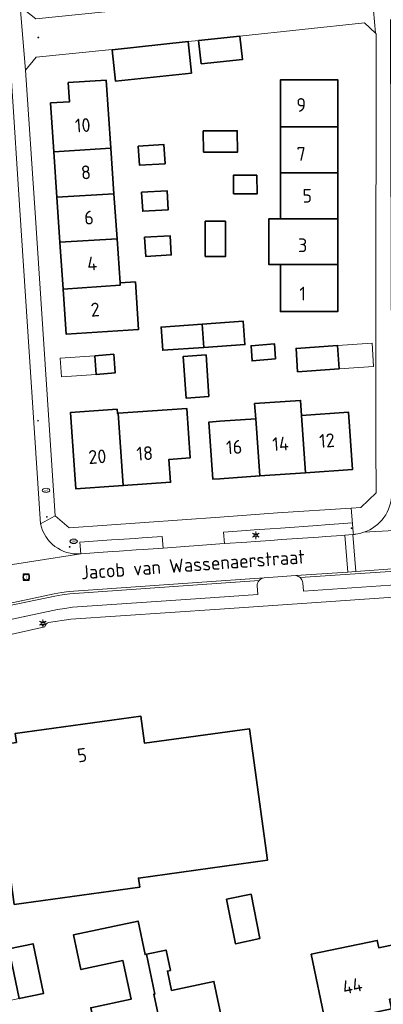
# Model space of a CAD drawing. Header units: metres. Extents: x 140853 to 145288, y 474558 to 480269.
# Tile 265 of 428: x 143974 to 144021, y 478738 to 478867. Entities that reach past the tile are written whole.
import ezdxf
from ezdxf.enums import TextEntityAlignment as Align

# ---------------------------------------------------------------- set-up
doc = ezdxf.new("R2010")
doc.units = ezdxf.units.M
doc.header["$MEASUREMENT"] = 0
for name, color, linetype, lineweight in [('B-WE-GR-BEPLANTING_CULTUUR_HEESTERS-G', 90, 'Continuous', 18), ('B-WE-KL-ET_LS_OV_LICHTMAST-S', 190, 'Continuous', 18), ('B-WE-KL-GAS_PUT-S', 30, 'Continuous', 18), ('B-WE-KL-WATER_PUT-S', 170, 'Continuous', 18), ('B-WE-OG-BEBOUWING-G', 7, 'Continuous', 35), ('B-WE-OG-BEBOUWING_HUISNUMMER-T18', 10, 'Continuous', 18), ('B-WE-OG-BEBOUWING_LUIFEL-G', 7, 'Continuous', 18), ('B-WE-OG-BEBOUWING_STRAATNAAM-T18', 10, 'Continuous', 18), ('B-WE-OG-TERREIN_ERF-G', 7, 'Continuous', 18), ('B-WE-RI-GWA_RIOOLPUT-S', 30, 'Continuous', 18), ('B-WE-VH-GOOT-G', 170, 'Continuous', 18), ('B-WE-VH-VERHARDING_BETONSTRAATSTEEN-G', 252, 'Continuous', 18), ('X-XX-XX-ALGEMEEN-S', 7, 'Continuous', 18)]:
    doc.layers.add(name, color=color, linetype=linetype, lineweight=lineweight)
doc.styles.add('NLCS-ISO', font='txt')

# ---------------------------------------------------------------- blocks, each defined once
blk = doc.blocks.new('SIE-WEG_AFVALBAK_TYPE_01')
for radius in [0.25, 0.156]:
    blk.add_circle((0, 0), radius)
blk = doc.blocks.new('B-SIE-WEG_LICHTMAST-SO')
at = {"ltscale": 0.1}
for p, q in [((-1.1, 0.63), (-2.19, 1.27)), ((0, 1.27), (0, 2.53)), ((1.1, 0.63), (2.19, 1.27)), ((-1.1, -0.63), (-2.19, -1.27)), ((0, -1.27), (0, -2.53)), ((1.1, -0.63), (2.19, -1.27))]:
    blk.add_line(p, q, dxfattribs=at)
at = {"flags": 128}
for points in [[(-1.16, 0.5), (1.16, 0.5)], [(-1.16, -0.5), (1.16, -0.5)]]:
    blk.add_lwpolyline(points, dxfattribs=at)
at = {"ltscale": 0.1}
blk.add_circle((0, 0), 1.27, dxfattribs=at)
at = {"style": 'NLCS-ISO'}
blk.add_attdef('TYPE', text='', height=1.8, dxfattribs=at).set_placement((0, 2.53), align=Align.BOTTOM_CENTER)
blk = doc.blocks.new('SRI-PUT_INSPECTIE-SO')
at = {"lineweight": -3, "flags": 128}
blk.add_lwpolyline([(-2, -2), (2, -2), (2, 2), (-2, 2)], close=True, dxfattribs=at)
at = {"lineweight": -3, "ltscale": 1.5}
blk.add_circle((0, 0), 2, dxfattribs=at)
at = {"ltscale": 0.1, "style": 'NLCS-ISO'}
blk.add_text('I', height=2.5, dxfattribs=at).set_placement((0, -0.01), align=Align.MIDDLE_CENTER)
blk = doc.blocks.new('SKL-GAS_PUT-SO')
at = {"color": 0, "linetype": 'ByBlock', "lineweight": 18}
blk.add_ellipse((0, 0), major_axis=(2.5, 0), ratio=0.601255, dxfattribs=at)
at = {"color": 0, "linetype": 'ByBlock', "lineweight": 18, "style": 'NLCS-ISO'}
blk.add_text('gas', height=1.8, dxfattribs=at).set_placement((0.12, 0.3), align=Align.MIDDLE_CENTER)
blk = doc.blocks.new('SKL-WATERLEIDINGPUT-SO')
at = {"color": 0, "linetype": 'ByBlock', "lineweight": 18}
blk.add_ellipse((0, 0), major_axis=(2.5, 0), ratio=0.54, dxfattribs=at)
at = {"color": 0, "linetype": 'ByBlock', "lineweight": 18, "style": 'NLCS-ISO'}
blk.add_text('wl', height=1.8, dxfattribs=at).set_placement((0, 0), align=Align.MIDDLE_CENTER)

msp = doc.modelspace()

# ---------------------------------------------------------------- linework, layer by layer
at = {"layer": 'B-WE-GR-BEPLANTING_CULTUUR_HEESTERS-G', "ltscale": 0.2, "flags": 128}
for points in [[(144017.474, 478799.897), (144017.454, 478800.134), (144017.357, 478801.294), (144017.348, 478801.4), (144013.787, 478801.147), (144012.786, 478801.076), (144007.94, 478800.732), (144006.562, 478800.634), (144004.5, 478800.487), (144003.433, 478800.411), (144000.472, 478800.201), (144000.578, 478798.703), (144003.54, 478798.908), (144004.607, 478798.982), (144006.659, 478799.125), (144008.047, 478799.221), (144012.894, 478799.557), (144013.883, 478799.626), (144015.974, 478799.771), (144016.347, 478799.797), (144017.395, 478799.9), (144017.474, 478799.897)], [(143985.892, 478797.664), (143986.799, 478797.726), (143989.018, 478797.88), (143989.93, 478797.943), (143992.563, 478798.126), (143992.419, 478799.634), (143989.825, 478799.454), (143988.917, 478799.391), (143986.695, 478799.237), (143985.791, 478799.174), (143981.657, 478798.887), (143981.774, 478797.378), (143985.892, 478797.664)]]:
    msp.add_lwpolyline(points, close=True, dxfattribs=at)
at = {"layer": 'B-WE-OG-BEBOUWING-G', "ltscale": 0.2, "flags": 128}
for points in [[(144002.625, 478865.106), (143997.216, 478864.517), (143997.547, 478861.485), (144002.96, 478862.034), (144002.625, 478865.106)], [(143995.834, 478864.372), (143985.899, 478863.313), (143986.339, 478859.187), (143996.274, 478860.245), (143995.834, 478864.372)], [(143985.72, 478850.455), (143985.115, 478859.316), (143980.143, 478859.008), (143980.3, 478856.473), (143977.828, 478856.351), (143978.261, 478849.965), (143985.72, 478850.455)], [(144007.918, 478853.219), (144015.436, 478853.219), (144015.436, 478859.369), (144007.916, 478859.369), (144007.918, 478853.219)], [(143997.824, 478852.719), (143997.866, 478849.929), (144002.303, 478849.929), (144002.26, 478852.719), (143997.824, 478852.719)], [(144007.918, 478853.219), (144007.92, 478847.209), (144015.436, 478847.209), (144015.436, 478853.219), (144007.918, 478853.219)], [(143989.315, 478850.691), (143989.486, 478848.197), (143992.83, 478848.404), (143992.659, 478850.899), (143989.315, 478850.691)], [(143978.261, 478849.965), (143978.663, 478844.03), (143986.13, 478844.462), (143985.72, 478850.455), (143978.261, 478849.965)], [(144015.436, 478847.209), (144007.92, 478847.209), (144007.921, 478841.209), (144015.435, 478841.209), (144015.436, 478847.209)], [(144004.845, 478846.886), (144001.757, 478846.886), (144001.788, 478844.472), (144004.876, 478844.472), (144004.845, 478846.886)], [(143978.663, 478844.03), (143979.062, 478838.132), (143986.532, 478838.567), (143986.13, 478844.462), (143978.663, 478844.03)], [(143989.726, 478844.669), (143989.887, 478842.174), (143993.232, 478842.368), (143993.072, 478844.862), (143989.726, 478844.669)], [(144000.738, 478840.869), (143998.08, 478840.87), (143998.08, 478836.272), (144000.738, 478836.272), (144000.738, 478840.869)], [(144007.921, 478841.209), (144006.421, 478841.209), (144006.423, 478835.199), (144007.923, 478835.199), (144015.435, 478835.199), (144015.435, 478841.209), (144007.921, 478841.209)], [(143979.477, 478832.007), (143986.946, 478832.513), (143986.926, 478832.802), (143986.532, 478838.567), (143979.062, 478838.132), (143979.477, 478832.007)], [(143990.129, 478838.776), (143990.291, 478836.281), (143993.636, 478836.476), (143993.475, 478838.97), (143990.129, 478838.776)], [(144007.923, 478835.199), (144007.925, 478829.049), (144015.435, 478829.049), (144015.435, 478835.199), (144007.923, 478835.199)], [(143979.477, 478832.007), (143979.878, 478826.09), (143989.355, 478826.732), (143988.935, 478832.938), (143986.926, 478832.802), (143986.946, 478832.513), (143979.477, 478832.007)], [(143997.887, 478824.365), (144003.264, 478824.742), (144003.051, 478827.785), (143997.674, 478827.408), (143997.887, 478824.365)], [(143997.674, 478827.408), (143992.307, 478827.031), (143992.521, 478823.989), (143997.887, 478824.365), (143997.674, 478827.408)], [(144007.29, 478822.876), (144007.127, 478824.847), (144004.088, 478824.595), (144004.216, 478822.597), (144007.29, 478822.876)], [(144015.401, 478824.599), (144009.964, 478824.227), (144010.166, 478821.184), (144015.606, 478821.546), (144015.401, 478824.599)], [(143983.631, 478823.286), (143983.808, 478820.843), (143986.267, 478821.026), (143986.09, 478823.469), (143983.631, 478823.286)], [(143998.558, 478817.946), (143998.177, 478823.383), (143995.179, 478823.173), (143995.56, 478817.736), (143998.558, 478817.946)], [(144011.216, 478807.977), (144010.692, 478815.449), (144010.552, 478817.444), (144004.547, 478817.023), (144004.687, 478815.028), (144005.211, 478807.556), (144011.216, 478807.977)], [(143986.672, 478815.76), (143986.572, 478815.753), (143986.535, 478816.271), (143980.431, 478815.843), (143980.606, 478813.34), (143981.13, 478805.868), (143987.335, 478806.303), (143986.672, 478815.76)], [(143987.335, 478806.303), (143993.539, 478806.738), (143993.331, 478809.711), (143996.104, 478809.905), (143995.65, 478816.389), (143986.672, 478815.76), (143987.335, 478806.303)], [(144000, 478807.191), (144005.211, 478807.556), (144004.687, 478815.028), (144000, 478814.699), (143998.552, 478814.598), (143999.076, 478807.126), (144000, 478807.191)], [(144011.216, 478807.977), (144017.361, 478808.408), (144016.837, 478815.879), (144010.692, 478815.449), (144011.216, 478807.977)], [(143965.652, 478755.78), (143972.36, 478756.696), (143973.069, 478751.505), (143989.494, 478753.763), (143989.332, 478754.952), (144006.226, 478757.274), (144003.879, 478774.455), (143990.137, 478772.577), (143989.652, 478776.124), (143973.213, 478773.878), (143973.36, 478772.695), (143963.513, 478771.342), (143965.652, 478755.78)], [(144000.845, 478752.184), (144002.026, 478746.348), (144005.241, 478747.058), (144004.071, 478752.838), (144000.845, 478752.184)], [(143992.948, 478732.152), (143991.329, 478739.741), (143991.486, 478739.775), (143990.378, 478744.978), (143990.21, 478744.942), (143989.275, 478749.324), (143980.833, 478747.523), (143981.803, 478742.975), (143987.309, 478744.15), (143988.384, 478739.113), (143983.083, 478737.982), (143984.702, 478730.393), (143992.948, 478732.152)], [(144029.26, 478747.603), (144020.801, 478745.831), (144020.602, 478746.78), (144011.96, 478744.97), (144013.836, 478736.014), (144022.466, 478737.822), (144022.2, 478739.095), (144025.23, 478739.743), (144025.163, 478740.056), (144030.659, 478741.232), (144029.26, 478747.603)], [(143972.365, 478745.688), (143973.73, 478739.17), (143976.921, 478739.848), (143975.537, 478746.362), (143972.365, 478745.688)], [(144000, 478733.656), (144000.831, 478733.834), (144000, 478737.729), (143999.212, 478741.423), (143993.667, 478740.24), (143993.124, 478742.783), (143993.525, 478742.868), (143992.958, 478745.528), (143990.378, 478744.978), (143991.486, 478739.775), (143991.329, 478739.741), (143992.948, 478732.152), (144000, 478733.656)]]:
    msp.add_lwpolyline(points, close=True, dxfattribs=at)
at = {"layer": 'B-WE-OG-BEBOUWING_LUIFEL-G', "ltscale": 0.2, "flags": 128}
for points in [[(144015.606, 478821.546), (144020.121, 478821.855), (144019.912, 478824.908), (144015.401, 478824.599), (144015.606, 478821.546)], [(143983.631, 478823.286), (143979.071, 478822.948), (143979.255, 478820.504), (143983.808, 478820.843), (143983.631, 478823.286)]]:
    msp.add_lwpolyline(points, close=True, dxfattribs=at)
at = {"layer": 'B-WE-OG-TERREIN_ERF-G', "ltscale": 0.2, "flags": 128}
for points in [[(144020.404, 478825.866), (144020.433, 478865.434), (144020.372, 478865.491), (144018.92, 478866.843), (144002.625, 478865.106), (144002.96, 478862.034), (143997.547, 478861.485), (143997.216, 478864.517), (143995.834, 478864.372), (143996.274, 478860.245), (143986.339, 478859.187), (143985.899, 478863.313), (143985.895, 478863.345), (143975.928, 478862.336), (143974.567, 478860.651), (143974.558, 478860.64), (143975.822, 478841.991), (143978.412, 478802.338), (143980.284, 478800.767), (144000, 478802.176), (144007.526, 478802.707), (144017.195, 478803.351), (144018.433, 478803.434), (144020.459, 478805.346), (144020.423, 478811.563), (144020.405, 478824.941), (144020.404, 478825.866)], [(143986.926, 478832.802), (143988.935, 478832.938), (143989.355, 478826.732), (143979.878, 478826.09), (143979.477, 478832.007), (143979.062, 478838.132), (143978.663, 478844.03), (143978.261, 478849.965), (143977.828, 478856.351), (143980.3, 478856.473), (143980.143, 478859.008), (143985.115, 478859.316), (143985.72, 478850.455), (143986.13, 478844.462), (143986.532, 478838.567), (143986.926, 478832.802)], [(144007.92, 478847.209), (144007.918, 478853.219), (144007.916, 478859.369), (144015.436, 478859.369), (144015.436, 478853.219), (144015.436, 478847.209), (144015.435, 478841.209), (144015.435, 478835.199), (144015.435, 478829.049), (144007.925, 478829.049), (144007.923, 478835.199), (144006.423, 478835.199), (144006.421, 478841.209), (144007.921, 478841.209), (144007.92, 478847.209)], [(143997.824, 478852.719), (144002.26, 478852.719), (144002.303, 478849.929), (143997.866, 478849.929), (143997.824, 478852.719)], [(143989.315, 478850.691), (143992.659, 478850.899), (143992.83, 478848.404), (143989.486, 478848.197), (143989.315, 478850.691)], [(144004.845, 478846.886), (144004.876, 478844.472), (144001.788, 478844.472), (144001.757, 478846.886), (144004.845, 478846.886)], [(143989.726, 478844.669), (143993.072, 478844.862), (143993.232, 478842.368), (143989.887, 478842.174), (143989.726, 478844.669)], [(144000.738, 478840.869), (144000.738, 478836.272), (143998.08, 478836.272), (143998.08, 478840.87), (144000.738, 478840.869)], [(143990.129, 478838.776), (143993.475, 478838.97), (143993.636, 478836.476), (143990.291, 478836.281), (143990.129, 478838.776)], [(143997.674, 478827.408), (144003.051, 478827.785), (144003.264, 478824.742), (143997.887, 478824.365), (143992.521, 478823.989), (143992.307, 478827.031), (143997.674, 478827.408)], [(144007.29, 478822.876), (144004.216, 478822.597), (144004.088, 478824.595), (144007.127, 478824.847), (144007.29, 478822.876)], [(144015.606, 478821.546), (144010.166, 478821.184), (144009.964, 478824.227), (144015.401, 478824.599), (144015.606, 478821.546)], [(143983.808, 478820.843), (143983.631, 478823.286), (143986.09, 478823.469), (143986.267, 478821.026), (143983.808, 478820.843)], [(143998.558, 478817.946), (143995.56, 478817.736), (143995.179, 478823.173), (143998.177, 478823.383), (143998.558, 478817.946)], [(144010.692, 478815.449), (144016.837, 478815.879), (144017.361, 478808.408), (144011.216, 478807.977), (144005.211, 478807.556), (144000, 478807.191), (143999.076, 478807.126), (143998.552, 478814.598), (144000, 478814.699), (144004.687, 478815.028), (144004.547, 478817.023), (144010.552, 478817.444), (144010.692, 478815.449)], [(143995.65, 478816.389), (143996.104, 478809.905), (143993.331, 478809.711), (143993.539, 478806.738), (143987.335, 478806.303), (143981.13, 478805.868), (143980.606, 478813.34), (143980.431, 478815.843), (143986.535, 478816.271), (143986.572, 478815.753), (143986.672, 478815.76), (143995.65, 478816.389)], [(144003.879, 478774.455), (144006.226, 478757.274), (143989.332, 478754.952), (143989.494, 478753.763), (143973.069, 478751.505), (143972.36, 478756.696), (143965.652, 478755.78), (143963.513, 478771.342), (143973.36, 478772.695), (143973.213, 478773.878), (143989.652, 478776.124), (143990.137, 478772.577), (144003.879, 478774.455)], [(144000.845, 478752.184), (144004.071, 478752.838), (144005.241, 478747.058), (144002.026, 478746.348), (144000.845, 478752.184)], [(144000, 478737.729), (144000.831, 478733.834), (144000, 478733.656), (143992.948, 478732.152), (143984.702, 478730.393), (143983.083, 478737.982), (143988.384, 478739.113), (143987.309, 478744.15), (143981.803, 478742.975), (143980.833, 478747.523), (143989.275, 478749.324), (143990.21, 478744.942), (143990.378, 478744.978), (143992.958, 478745.528), (143993.525, 478742.868), (143993.124, 478742.783), (143993.667, 478740.24), (143999.212, 478741.423), (144000, 478737.729)], [(144029.26, 478747.603), (144030.659, 478741.232), (144025.163, 478740.056), (144025.23, 478739.743), (144022.2, 478739.095), (144022.466, 478737.822), (144013.836, 478736.014), (144011.96, 478744.97), (144020.602, 478746.78), (144020.801, 478745.831), (144029.26, 478747.603)], [(143972.365, 478745.688), (143975.537, 478746.362), (143976.921, 478739.848), (143973.73, 478739.17), (143968, 478737.952), (143966.616, 478744.466), (143972.365, 478745.688)]]:
    msp.add_lwpolyline(points, close=True, dxfattribs=at)
msp.add_lwpolyline([(144034.049, 478792.46), (144015.779, 478791.207), (144000, 478790.144), (143980.479, 478788.81), (143977.559, 478788.394), (143977.559, 478788.394, 0.3004611), (143977.063, 478787.795), (143977.063, 478787.795), (143972.782, 478786.856), (143972.381, 478786.768), (143972.381, 478786.768, 0.3921997), (143971.633, 478787.123), (143971.633, 478787.123), (143956.867, 478783.89), (143952.488, 478782.958), (143951.434, 478782.734), (143936.444, 478779.544), (143934.565, 478777.67), (143930.226, 478750), (143925.278, 478718.798)], format="xyb", dxfattribs=at)
at = {"layer": 'B-WE-VH-GOOT-G', "ltscale": 0.2, "flags": 128}
for points in [[(144005.808, 478794.228), (143997.024, 478793.594), (143980.285, 478792.444), (143979.27, 478792.289), (143978.32, 478792.14), (143969.665, 478790.312)], [(144016.739, 478794.984), (144009.941, 478794.514)]]:
    msp.add_lwpolyline(points, dxfattribs=at)
at = {"layer": 'B-WE-VH-VERHARDING_BETONSTRAATSTEEN-G', "ltscale": 0.2, "flags": 128}
for points in [[(143974.558, 478860.64), (143973.841, 478868.985), (143970.429, 478887.312), (143965.845, 478911.654), (143961.396, 478935.805), (143958.624, 478950.732), (143957.405, 478957.16), (143955.493, 478956.8), (143956.874, 478949.47), (143963.505, 478913.517), (143971.256, 478872.173), (143971.448, 478871.14), (143971.448, 478871.14, -0.0163707), (143972.035, 478867.175), (143972.035, 478867.175), (143972.641, 478860.305), (143972.719, 478859.259), (143973.812, 478842.342), (143976.529, 478801.303), (143978.412, 478802.338), (143975.822, 478841.991), (143974.558, 478860.64)], [(143968.182, 478858.961), (143972.041, 478800.37), (143972.041, 478800.37, -0.3118171), (143967.708, 478794.851), (143967.708, 478794.851, 0.08578), (143969.432, 478795.461), (143969.432, 478795.461), (143981.774, 478797.378), (143981.774, 478797.378, -0.3849488), (143976.529, 478801.303), (143976.529, 478801.303), (143973.812, 478842.342), (143972.719, 478859.259), (143968.182, 478858.961)], [(144018.847, 478800.182), (144031.524, 478800.895), (144031.524, 478800.895, -0.4226924), (144027.041, 478805.208), (144027.041, 478805.208), (144027.024, 478806.028), (144022.502, 478806.008), (144022.501, 478805.226), (144022.501, 478805.226, -0.3156899), (144018.847, 478800.182)], [(144000, 478798.661), (144000.578, 478798.703), (144000.472, 478800.201), (144003.433, 478800.411), (144004.5, 478800.487), (144006.562, 478800.634), (144007.94, 478800.732), (144012.786, 478801.076), (144013.787, 478801.147), (144017.348, 478801.4), (144017.357, 478801.294), (144017.195, 478803.351), (144007.526, 478802.707), (144000, 478802.176), (143980.284, 478800.767), (143978.412, 478802.338), (143976.529, 478801.303), (143976.529, 478801.303, 0.3849488), (143981.774, 478797.378), (143981.774, 478797.378), (143981.657, 478798.887), (143985.791, 478799.174), (143986.695, 478799.237), (143988.917, 478799.391), (143989.825, 478799.454), (143992.419, 478799.634), (143992.563, 478798.126), (144000, 478798.661)], [(144031.524, 478800.895), (144018.847, 478800.182), (144018.847, 478800.182, -0.0490009), (144017.787, 478799.932), (144017.787, 478799.932, -0.0116041), (144017.617, 478799.912), (144017.617, 478799.912), (144017.474, 478799.897), (144017.395, 478799.9), (144017.783, 478795.056), (144023.775, 478795.471), (144023.775, 478795.471, -0.189615), (144024.418, 478795.783), (144024.418, 478795.783), (144025.787, 478795.873), (144025.787, 478795.873, -0.1920552), (144026.458, 478795.678), (144026.458, 478795.678), (144032.585, 478796.11), (144032.238, 478800.958), (144031.872, 478800.921), (144031.721, 478800.906), (144031.524, 478800.895)], [(144023.6, 478793.354), (144023.525, 478794.691), (144023.525, 478794.691, -0.1199865), (144023.581, 478795.157), (144023.581, 478795.157), (144010.506, 478794.252), (144010.506, 478794.252, -0.1965604), (144010.839, 478793.574), (144010.839, 478793.574), (144010.92, 478792.477), (144023.6, 478793.354)], [(144005.121, 478793.88), (143997.083, 478793.3), (143980.344, 478792.15), (143979.329, 478791.995), (143978.379, 478791.846), (143969.723, 478790.019), (143970.077, 478788.253), (143978.732, 478790.081), (143979.682, 478790.23), (143980.697, 478790.385), (143997.436, 478791.535), (144004.965, 478792.064), (144004.884, 478793.161), (144004.884, 478793.161, -0.196322), (144005.121, 478793.88)]]:
    msp.add_lwpolyline(points, format="xyb", close=True, dxfattribs=at)
for points in [[(143973.841, 478868.985), (143974.558, 478860.64), (143974.567, 478860.651), (143975.928, 478862.336), (143985.895, 478863.345), (143985.899, 478863.313), (143995.834, 478864.372), (143997.216, 478864.517), (144002.625, 478865.106), (144018.92, 478866.843), (144020.372, 478865.491), (144019.979, 478869.991), (144019.586, 478874.491), (144018.12, 478871.728), (144000, 478869.833), (143975.919, 478867.366), (143973.841, 478868.985)], [(144017.395, 478799.9), (144016.347, 478799.797), (144016.739, 478794.984), (144017.783, 478795.056), (144017.395, 478799.9)]]:
    msp.add_lwpolyline(points, close=True, dxfattribs=at)
for points in [[(144019.979, 478869.991), (144020.372, 478865.491), (144020.433, 478865.434), (144020.404, 478825.866), (144020.405, 478824.941), (144020.423, 478811.563), (144020.459, 478805.346), (144018.433, 478803.434), (144017.195, 478803.351), (144017.357, 478801.294), (144017.454, 478800.134), (144017.474, 478799.897), (144017.617, 478799.912), (144017.617, 478799.912, 0.0116041), (144017.787, 478799.932), (144017.787, 478799.932, 0.0490009), (144018.847, 478800.182), (144018.847, 478800.182, 0.3156899), (144022.501, 478805.226), (144022.501, 478805.226), (144022.502, 478806.008), (144022.508, 478807.063), (144022.33, 478866.213), (144022.321, 478867.262)], [(143969.723, 478790.019), (143978.379, 478791.846), (143979.329, 478791.995), (143980.344, 478792.15), (143997.083, 478793.3), (144005.121, 478793.88), (144005.121, 478793.88, -0.2003432), (144005.808, 478794.228), (144005.808, 478794.228), (144009.941, 478794.514), (144009.941, 478794.514, -0.1271718), (144010.506, 478794.252), (144010.506, 478794.252), (144023.581, 478795.157)], [(144023.6, 478793.354), (144010.92, 478792.477), (144010.839, 478793.574), (144010.839, 478793.574, 0.1965604), (144010.506, 478794.252), (144010.506, 478794.252, 0.1271718), (144009.941, 478794.514), (144009.941, 478794.514), (144005.808, 478794.228), (144005.808, 478794.228, 0.2003432), (144005.121, 478793.88), (144005.121, 478793.88, 0.196322), (144004.884, 478793.161), (144004.884, 478793.161), (144004.965, 478792.064), (143997.436, 478791.535), (143980.697, 478790.385), (143979.682, 478790.23), (143978.732, 478790.081), (143970.077, 478788.253)], [(143972.782, 478786.856), (143977.063, 478787.795), (143977.063, 478787.795, -0.3004611), (143977.559, 478788.394), (143977.559, 478788.394), (143980.479, 478788.81), (144000, 478790.144), (144015.779, 478791.207), (144034.049, 478792.46)]]:
    msp.add_lwpolyline(points, format="xyb", dxfattribs=at)
msp.add_lwpolyline([(144023.775, 478795.471), (144017.783, 478795.056), (144016.739, 478794.984), (144016.347, 478799.797), (144015.974, 478799.771), (144013.883, 478799.626), (144012.894, 478799.557), (144008.047, 478799.221), (144006.659, 478799.125), (144004.607, 478798.982), (144003.54, 478798.908), (144000.578, 478798.703), (144000.578, 478798.703), (144000, 478798.661), (143992.563, 478798.126), (143989.93, 478797.943), (143989.018, 478797.88), (143986.799, 478797.726), (143985.892, 478797.664), (143981.774, 478797.378), (143969.432, 478795.461)], dxfattribs=at)

# ---------------------------------------------------------------- block references
at = {"layer": 'B-WE-KL-ET_LS_OV_LICHTMAST-S', "xscale": 0.2, "yscale": 0.2, "zscale": 0.2}
for p in [(144004.695, 478799.801), (143976.831, 478788.283)]:
    msp.add_blockref('B-SIE-WEG_LICHTMAST-SO', p, dxfattribs=at)
at = {"layer": 'B-WE-KL-GAS_PUT-S', "xscale": 0.2, "yscale": 0.2, "zscale": 0.2}
msp.add_blockref('SKL-GAS_PUT-SO', (143980.838, 478798.999), dxfattribs=at)
at = {"layer": 'B-WE-KL-WATER_PUT-S', "xscale": 0.2, "yscale": 0.2, "zscale": 0.2}
msp.add_blockref('SKL-WATERLEIDINGPUT-SO', (143977.239, 478805.665), dxfattribs=at)
at = {"layer": 'B-WE-RI-GWA_RIOOLPUT-S', "xscale": 0.2, "yscale": 0.2, "zscale": 0.2}
msp.add_blockref('SRI-PUT_INSPECTIE-SO', (143974.64, 478794.312), dxfattribs=at)
at = {"layer": 'X-XX-XX-ALGEMEEN-S', "xscale": 0.2, "yscale": 0.2, "zscale": 0.2}
for p in [(143976.231, 478864.918), (143976.191, 478814.79), (143977.354, 478802.208), (144017.215, 478800.719), (143980.329, 478798.276)]:
    msp.add_blockref('SIE-WEG_AFVALBAK_TYPE_01', p, dxfattribs=at)

# ---------------------------------------------------------------- texts
at = {"layer": 'B-WE-OG-BEBOUWING_HUISNUMMER-T18', "style": 'NLCS-ISO'}
for s, p in [('9', (144010.633, 478856.087)), ('7', (144010.633, 478849.672)), ('5', (144011.436, 478844.209)), ('3', (144010.833, 478837.732)), ('1', (144010.833, 478831.413))]:
    msp.add_text(s, height=1.8, dxfattribs=at).set_placement(p, align=Align.MIDDLE_CENTER)
for s, rotation, p in [('10', 3.9, (143982.035, 478853.428)), ('8', 3.9, (143982.453, 478847.268)), ('6', 3.8, (143982.853, 478841.351)), ('4', 3.9, (143983.26, 478835.34)), ('2', 3.9, (143983.668, 478829.319)), ('16', 4, (144001.863, 478811.331)), ('14', 4, (144007.933, 478811.757)), ('12', 4, (144014.009, 478812.183)), ('20', 4, (143983.952, 478810.076)), ('18', 4, (143990.157, 478810.511)), ('5', 7.8, (143981.951, 478771.035)), ('44', 11.8, (144017.331, 478740.833))]:
    msp.add_text(s, height=1.8, rotation=rotation, dxfattribs=at).set_placement(p, align=Align.MIDDLE_CENTER)
at = {"layer": 'B-WE-OG-BEBOUWING_STRAATNAAM-T18', "style": 'NLCS-ISO'}
msp.add_text('Jacob van Wassenaerstraat', height=1.8, rotation=4.1, dxfattribs=at).set_placement((143996.457, 478795.962), align=Align.MIDDLE_CENTER)

doc.saveas('drawing.dxf')
